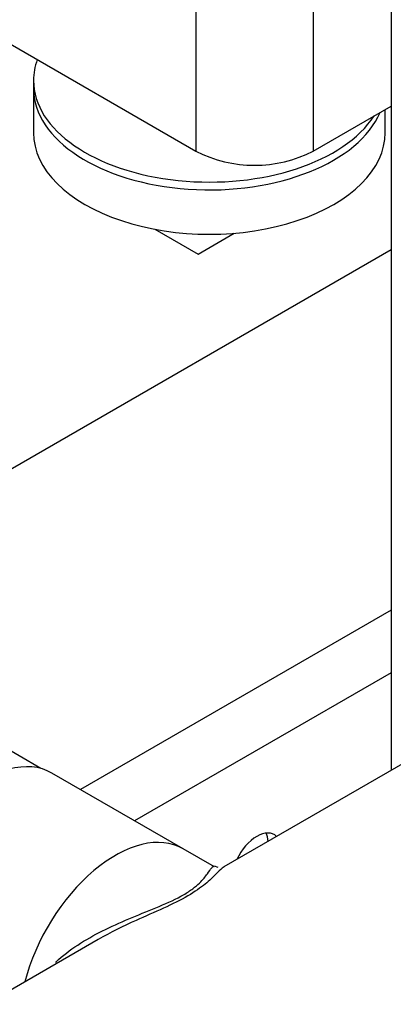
# Model space of a CAD drawing. Extents: x -132501 to 411300, y -42818 to 427495.
# Tile 312 of 330: x 251984 to 252042, y 242199 to 242353. Entities that reach past the tile are written whole.
import ezdxf

# ---------------------------------------------------------------- set-up
doc = ezdxf.new("R2010")
doc.units = 0
doc.header["$LTSCALE"] = 50
for name, color, linetype in [('91040265_-_FT_ST', 7, 'CONTINUOUS'), ('91069235_FT_FUßB', 7, 'CONTINUOUS'), ('96153117_FT_STAN', 7, 'CONTINUOUS'), ('96158847_-_FT_RO', 7, 'CONTINUOUS'), ('96308586', 7, 'CONTINUOUS'), ('96402776_BLECHSC', 7, 'CONTINUOUS'), ('96402777_GUMMISC', 7, 'CONTINUOUS'), ('CRIE_5-4_A_FLEXI', 7, 'CONTINUOUS'), ('Default', 7, 'CONTINUOUS')]:
    doc.layers.add(name, color=color, linetype=linetype)

# ---------------------------------------------------------------- blocks, each defined once
blk = doc.blocks.new('SE3')
at = {"layer": '91040265_-_FT_ST', "color": 7, "linetype": 'Continuous'}
for p, q in [((358.722, 94.641), (356.797, 95.752)), ((360.946, 93.385), (358.895, 94.569))]:
    blk.add_line(p, q, dxfattribs=at)
for centre, end_param in [((357.835, 92.733), 3.141593), ((359.886, 91.549), 2.019528)]:
    blk.add_ellipse(centre, major_axis=(1.06, 1.836), ratio=0.57735, start_param=0, end_param=end_param, dxfattribs=at)
at = {"layer": '91069235_FT_FUßB', "color": 7, "linetype": 'Continuous'}
for p, q in [((364.2, 102.752), (355.743, 97.87)), ((364.2, 97.118), (359.34, 94.312)), ((364.2, 96.138), (360.189, 93.823))]:
    blk.add_line(p, q, dxfattribs=at)
for centre, start_param, end_param in [((362.099, 93.129), 3.000436, 4.853545), ((361.887, 93.252), 2.41136, 2.745632)]:
    blk.add_ellipse(centre, major_axis=(-0.275, -0.476), ratio=0.57735, start_param=start_param, end_param=end_param, dxfattribs=at)
at = {"layer": '96153117_FT_STAN', "color": 7, "linetype": 'Continuous'}
blk.add_line((364.2, 152.361), (364.2, 94.612), dxfattribs=at)
at = {"layer": '96158847_-_FT_RO', "color": 7, "linetype": 'Continuous'}
for p, q in [((371.774, 98.985), (361.585, 93.102)), ((361.436, 93.103), (360.946, 93.385)), ((361.497, 93.091), (361.437, 93.114)), ((359.62, 91.968), (353.174, 88.246))]:
    blk.add_line(p, q, dxfattribs=at)
blk.add_ellipse((359.886, 91.549), major_axis=(1.06, 1.836), ratio=0.57735, start_param=0, end_param=2.019528, dxfattribs=at)
for points, knots in [([(358.953, 91.614), (358.968, 91.628), (358.983, 91.641), (359.104, 91.746), (359.221, 91.832), (359.592, 92.065), (359.868, 92.194), (360.29, 92.369), (360.435, 92.426), (360.712, 92.542), (360.846, 92.603), (361.008, 92.697), (361.056, 92.729), (361.139, 92.79), (361.173, 92.82), (361.259, 92.903), (361.297, 92.952), (361.355, 93.03), (361.374, 93.061), (361.405, 93.101), (361.415, 93.111), (361.424, 93.109), (361.425, 93.109), (361.425, 93.109)], [0.089246, 0.089246, 0.089246, 0.089246, 0.09375, 0.09375, 0.125, 0.125, 0.1875, 0.1875, 0.21875, 0.21875, 0.25, 0.25, 0.265625, 0.265625, 0.28125, 0.28125, 0.3125, 0.3125, 0.34375, 0.34375, 0.375, 0.375, 0.3776207, 0.3776207, 0.3776207, 0.3776207]), ([(361.588, 93.104), (361.579, 93.098), (361.568, 93.091), (361.529, 93.059), (361.497, 93.026), (361.413, 92.942), (361.361, 92.891), (361.222, 92.776), (361.132, 92.712), (360.911, 92.583), (360.778, 92.518), (360.5, 92.393), (360.354, 92.329), (360.009, 92.173), (359.809, 92.075), (359.619, 91.967)], [0.6435999, 0.6435999, 0.6435999, 0.6435999, 0.65625, 0.65625, 0.6875, 0.6875, 0.71875, 0.71875, 0.75, 0.75, 0.78125, 0.78125, 0.8125, 0.8125, 0.856442, 0.856442, 0.856442, 0.856442])]:
    blk.add_open_spline(points, degree=3, knots=knots, dxfattribs=at)
at = {"layer": '96308586', "color": 7, "linetype": 'Continuous'}
for p, q in [((360.507, 103.071), (361.18, 102.682)), ((361.18, 102.682), (361.746, 103.009))]:
    blk.add_line(p, q, dxfattribs=at)
at = {"layer": '96402776_BLECHSC', "color": 7, "linetype": 'Continuous'}
blk.add_line((358.607, 105.397), (358.607, 105.275), dxfattribs=at)
for centre, start_param, end_param in [((361.357, 105.397), 6.074718, 6.283185), ((361.357, 105.397), 0, 2.785894), ((361.357, 105.275), 0, 2.902316)]:
    blk.add_ellipse(centre, major_axis=(-2.75, 0), ratio=0.57735, start_param=start_param, end_param=end_param, dxfattribs=at)
at = {"layer": '96402777_GUMMISC', "color": 7, "linetype": 'Continuous'}
for p, q in [((358.607, 105.275), (358.607, 104.581)), ((364.107, 104.581), (364.107, 104.944))]:
    blk.add_line(p, q, dxfattribs=at)
for centre, end_param in [((361.357, 105.275), 2.902316), ((361.357, 104.581), 3.141593)]:
    blk.add_ellipse(centre, major_axis=(-2.75, 0), ratio=0.57735, start_param=0, end_param=end_param, dxfattribs=at)
at = {"layer": 'CRIE_5-4_A_FLEXI', "color": 7, "linetype": 'Continuous'}
for p, q in [((352.376, 109.357), (361.145, 104.295)), ((361.145, 106.663), (361.145, 104.295)), ((362.983, 106.663), (362.983, 104.295)), ((362.983, 104.295), (364.2, 104.997))]:
    blk.add_line(p, q, dxfattribs=at)
blk.add_arc((362.064, 106.083), 2.011, 242.7935, 297.2065, dxfattribs=at)

msp = doc.modelspace()

# ---------------------------------------------------------------- block references
at = {"layer": 'Default', "xscale": 10, "yscale": 10, "zscale": 10}
msp.add_blockref('SE3', (248399.7068, 241289.7787), dxfattribs=at)

doc.saveas('drawing.dxf')
